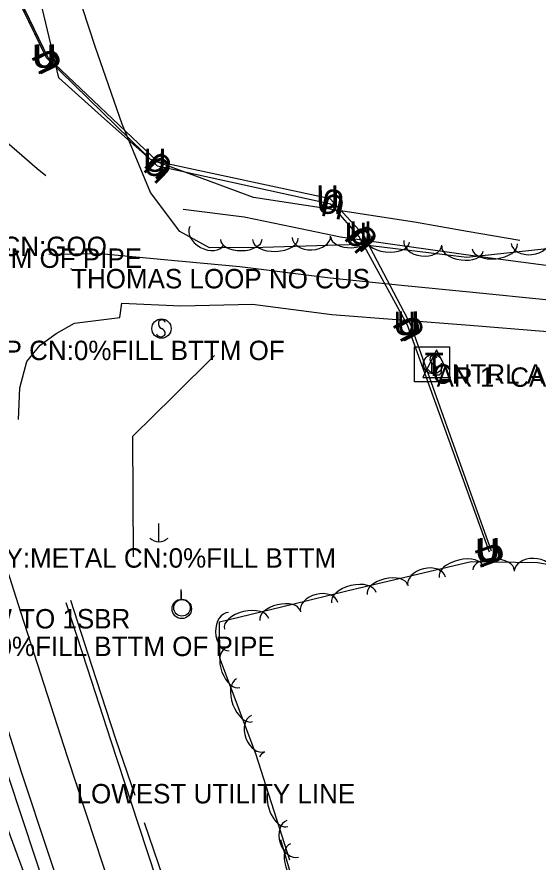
# Model space of a CAD drawing. Extents: x 954793 to 988390, y 1867850 to 1924428.
# Drawn here: x 960938.1 to 961072.2, y 1908095 to 1908312.7 of the extents above; entities that cross this region are included whole.
import ezdxf

# ---------------------------------------------------------------- set-up
doc = ezdxf.new("R2010")
doc.units = 0
for name, color, linetype in [('Default', 7, 'Continuous'), ('S_DITCHLINE', 7, 'Continuous'), ('S_EDGE_PAVEMENT', 7, 'Continuous'), ('S_ELECTRIC_UTILITIES_ANNOT', 7, 'Continuous'), ('S_GRAVEL_ROAD', 7, 'Continuous'), ('S_GRD_PT_SYM', 7, 'Continuous'), ('S_MSC_PT_SYM', 7, 'Continuous'), ('S_PAVEMENT_CROWN', 7, 'Continuous'), ('S_SHOULDER', 7, 'Continuous'), ('S_SIDE_DRAIN_ANNOT', 7, 'Continuous'), ('S_SIGN', 7, 'Continuous'), ('S_SURVEY_TEXT_ANNOT', 7, 'Continuous'), ('S_TELEPHONE_UTILITIES', 7, 'Continuous'), ('S_TELEPHONE_UTILITIES_ANNOT', 7, 'Continuous'), ('S_TREE', 7, 'Continuous'), ('S_UNDERGROUND_CABLE', 7, 'Continuous'), ('S_UTILITY_POLE', 7, 'Continuous'), ('S_UTILITY_POLE_ANNOT', 7, 'Continuous'), ('S_UTL_PT_SYM', 7, 'Continuous')]:
    doc.layers.add(name, color=color, linetype=linetype)

msp = doc.modelspace()

# ---------------------------------------------------------------- linework, layer by layer
at = {"layer": 'S_DITCHLINE'}
for points in [[(961067.43, 1908255.15), (961053.91, 1908257.49), (961040.38, 1908259.83), (961019.66, 1908263.03), (960998.93, 1908266.23), (960985.69, 1908271.11), (960972.44, 1908275.99), (960960.63, 1908286.49), (960948.82, 1908297), (960945.49, 1908311.07), (960942.16, 1908325.15), (960938.82, 1908339.23), (960935.49, 1908353.3), (960932.16, 1908367.38), (960928.83, 1908381.46), (960925.5, 1908395.53), (960922.16, 1908409.61)], [(960968.02, 1908173.61), (960967.96, 1908189.16), (960967.89, 1908204.71), (960978.41, 1908215.11), (960988.92, 1908225.51)], [(960986, 1907945.88), (960980.54, 1907963.35), (960975.09, 1907980.81), (960969.63, 1907998.28), (960964.17, 1908015.74), (960959.26, 1908031.69), (960954.35, 1908047.64), (960949.44, 1908063.59), (960944.53, 1908079.54), (960936.41, 1908101.72), (960928.3, 1908123.89), (960923.31, 1908137.81), (960918.33, 1908151.73)]]:
    msp.add_lwpolyline(points, dxfattribs=at)
at = {"layer": 'S_EDGE_PAVEMENT'}
for points in [[(960986.66, 1907978.95), (960986.56, 1907979.25), (960980.82, 1907995.83), (960974.18, 1908015.17), (960967.54, 1908034.51), (960960.52, 1908054.9), (960953.51, 1908075.3), (960946.38, 1908096.75), (960939.25, 1908118.2), (960933.58, 1908135.78), (960927.91, 1908153.35), (960920.41, 1908176.76), (960913.96, 1908196.88)], [(960988.31, 1908048), (960983.36, 1908062.66), (960976.4, 1908083.29), (960969.35, 1908104.71), (960962.29, 1908126.13), (960956.19, 1908144.98), (960950.73, 1908161.82)]]:
    msp.add_lwpolyline(points, dxfattribs=at)
at = {"layer": 'S_GRAVEL_ROAD'}
for points in [[(960945.48, 1908271.75), (960943.26, 1908273.63), (960927.51, 1908287.25), (960917.77, 1908294.48), (960913.93, 1908297.52), (960911.72, 1908299.69)], [(961094.41, 1908246.02), (961075.54, 1908248.53), (961056.67, 1908251.04), (961038.99, 1908253.52), (961021.31, 1908256.01), (961008.94, 1908258.58), (960996.57, 1908261.16), (960980.8, 1908263.09)], [(960938.49, 1908209), (960938.85, 1908217.22), (960940.65, 1908223.93), (960944.07, 1908228.18), (960948.18, 1908231.21), (960952.84, 1908233.86), (960964.53, 1908235.28), (960965.08, 1908238.97), (960980.27, 1908238.33), (960998.67, 1908238.69), (961019.09, 1908236.07), (961036.84, 1908234.69), (961054.59, 1908233.3), (961073.52, 1908231.8), (961092.45, 1908230.29)]]:
    msp.add_lwpolyline(points, dxfattribs=at)
at = {"layer": 'S_GRD_PT_SYM'}
msp.add_lwpolyline([(960953.41, 1908115.14), (960953.41, 1908115.19), (960953.41, 1908115.14), (960953.36, 1908115.14), (960953.41, 1908115.14), (960953.41, 1908115.09), (960953.41, 1908115.14), (960953.46, 1908115.14)], dxfattribs=at)
at = {"layer": 'S_MSC_PT_SYM'}
msp.add_lwpolyline([(960952, 1908247.8), (960952, 1908247.85), (960952, 1908247.8), (960951.95, 1908247.8), (960952, 1908247.8), (960952, 1908247.75), (960952, 1908247.8), (960952.05, 1908247.8)], close=True, dxfattribs=at)
msp.add_lwpolyline([(960952, 1908247.8), (960952, 1908247.85), (960952, 1908247.8), (960951.95, 1908247.8), (960952, 1908247.8), (960952, 1908247.75), (960952, 1908247.8), (960952.05, 1908247.8)], close=True, dxfattribs=at)
msp.add_lwpolyline([(960952, 1908247.8), (960952, 1908247.85), (960952, 1908247.8), (960951.95, 1908247.8), (960952, 1908247.8), (960952, 1908247.75), (960952, 1908247.8), (960952.05, 1908247.8)], dxfattribs=at)
at = {"layer": 'S_PAVEMENT_CROWN'}
for points in [[(960965.52, 1908078.27), (960958.29, 1908100.22), (960951.05, 1908122.17), (960945.06, 1908140.77), (960939.07, 1908159.37), (960932.01, 1908181.32), (960924.95, 1908203.26), (960918.24, 1908223.44), (960911.54, 1908243.63), (960906.02, 1908263.03), (960900.5, 1908282.44), (960894.26, 1908303.84), (960888.03, 1908325.24)], [(961093.06, 1908238.03), (961074.2, 1908239.86), (961055.34, 1908241.7), (961037.01, 1908243.54), (961018.68, 1908245.39), (960995.44, 1908248.32), (960975.91, 1908250.11), (960959.58, 1908251.7), (960946.3, 1908251.49)]]:
    msp.add_lwpolyline(points, dxfattribs=at)
at = {"layer": 'S_SHOULDER'}
for points in [[(960983.57, 1907978.58), (960977.87, 1907994.88), (960971.06, 1908013.8), (960964.24, 1908032.71), (960957.06, 1908053.64), (960949.88, 1908074.57), (960942.9, 1908095.81), (960935.92, 1908117.05), (960930.01, 1908134.42), (960924.09, 1908151.8), (960922.74, 1908153.17), (960919.33, 1908154.46), (960913.37, 1908175.02), (960914.24, 1908176.79), (960915.47, 1908178.2), (960910.95, 1908193.34)], [(960968.46, 1908112.15), (960963.51, 1908126.65), (960957.36, 1908145.67), (960951.96, 1908162.41)], [(960990.81, 1908048.13), (960985.38, 1908063.42), (960978, 1908084.23), (960970.85, 1908105.16)]]:
    msp.add_lwpolyline(points, dxfattribs=at)
at = {"layer": 'S_SIGN'}
for centre in [(960975.26, 1908232.45), (961045.14, 1908223.27)]:
    msp.add_circle(centre, 2.49, dxfattribs=at)
for centre, radius, start, end in [((960975.94, 1908233.77), 1.5, 167.1196, 241.9813), ((960975.33, 1908233.71), 0.95, 16.5258, 156.8957), ((960974.84, 1908231.1), 1.4, 358.6529, 73.7063), ((960975.1, 1908231.62), 1.28, 204.641, 335.359), ((961045.22, 1908224.54), 0.95, 16.5258, 156.8957), ((961045.83, 1908224.6), 1.5, 167.1196, 241.9813), ((961044.73, 1908221.93), 1.4, 358.6529, 73.7063), ((961044.99, 1908222.45), 1.28, 204.641, 335.359)]:
    msp.add_arc(centre, radius, start, end, dxfattribs=at)
at = {"layer": 'S_TELEPHONE_UTILITIES'}
msp.add_lwpolyline([(961040.39, 1908218.71), (961040.39, 1908227.71), (961049.39, 1908227.71), (961049.39, 1908218.71)], close=True, dxfattribs=at)
at = {"layer": 'S_TREE'}
for points in [[(961141.82, 1908251.21), (961128.84, 1908249.56), (961114.15, 1908259.51), (961108.25, 1908272.37), (961107.13, 1908283.03), (961103.78, 1908292.7), (961094.64, 1908302.68), (961088.33, 1908302.43), (961084.28, 1908296.03), (961085.26, 1908286.19), (961088, 1908272.43), (961085.59, 1908260.89), (961076.86, 1908253.21), (961053.79, 1908250.73), (961026.32, 1908254.12), (961001.31, 1908253.32), (960987.61, 1908253.25), (960980, 1908257.41), (960972.41, 1908267.51), (960965.11, 1908285.13), (960958.19, 1908305.08), (960946.97, 1908339.49)], [(961008.27, 1908095.55), (960999.56, 1908122.93), (960990.29, 1908147.59), (960990.15, 1908156.9), (961008.95, 1908161.44), (961022.97, 1908164.89), (961054.96, 1908172.45), (961072.07, 1908172.23), (961083.52, 1908170.11), (961089.11, 1908165.23), (961091.29, 1908163.17)], [(961096.05, 1907831.93), (961084.06, 1907851.36), (961078.6, 1907869.3), (961079.14, 1907886.02), (961074.28, 1907907.29), (961062.33, 1907941.13), (961053.62, 1907965.85), (961050.16, 1907976.42), (961044.61, 1907993.49), (961033.11, 1908033.95), (961031.66, 1908042.69), (961026.37, 1908057.98), (961016.3, 1908076.44), (961009.27, 1908089.57), (961005.94, 1908100.79)]]:
    msp.add_lwpolyline(points, dxfattribs=at)
for centre, major_axis, ratio, start_param, end_param in [((960986.9, 1908256.35), (4.35, -2.38), 0.685311, 3.141593, 6.283185), ((961004.59, 1908255.55), (5.87, 0.19), 0.55008, 3.141593, 6.283185), ((961013.84, 1908256.1), (4.95, 0.16), 0.685311, 3.141593, 6.283185), ((961024.15, 1908256.17), (5.34, 0.17), 0.540699, 3.141593, 6.283185), ((961033.29, 1908255.4), (5.82, -0.72), 0.55008, 3.141593, 6.283185), ((960995.78, 1908255.41), (5.35, 0.03), 0.540699, 3.141593, 6.283185), ((961042.51, 1908254.52), (4.92, -0.61), 0.685311, 3.141593, 6.283185), ((961052.71, 1908253), (5.31, -0.65), 0.540699, 3.141593, 6.283185), ((961061.03, 1908253.64), (5.83, 0.63), 0.55008, 3.141593, 6.283185), ((961070.21, 1908254.89), (4.93, 0.53), 0.685311, 3.141593, 6.283185), ((961052.43, 1908169.68), (-5.71, -1.35), 0.55008, 3.141593, 6.283185), ((961060.7, 1908170.26), (-5.35, 0.07), 0.540699, 3.141593, 6.283185), ((961071, 1908169.86), (-4.95, 0.07), 0.685311, 3.141593, 6.283185), ((961043.48, 1908167.29), (-4.82, -1.14), 0.685311, 3.141593, 6.283185), ((961033.39, 1908165.17), (-5.2, -1.23), 0.540699, 3.141593, 6.283185), ((961024.76, 1908163.13), (-5.71, -1.35), 0.55008, 3.141593, 6.283185), ((961015.85, 1908160.68), (-4.81, -1.18), 0.685311, 3.141593, 6.283185), ((960997.15, 1908156.41), (-5.7, -1.38), 0.55008, 3.141593, 6.283185), ((961005.77, 1908158.49), (-5.2, -1.25), 0.540699, 3.141593, 6.283185), ((960992.57, 1908154.37), (0.08, -4.95), 0.685311, 3.141593, 6.283185), ((960993.53, 1908145), (1.88, -5), 0.540699, 3.141593, 6.283185), ((960996.65, 1908136.7), (2.06, -5.49), 0.55008, 3.141593, 6.283185), ((961000.15, 1908128.13), (1.74, -4.64), 0.685311, 3.141593, 6.283185), ((961003.29, 1908118.19), (1.62, -5.09), 0.540699, 3.141593, 3.674256), ((961005.98, 1908109.74), (1.78, -5.59), 0.55008, 3.970039, 6.283185), ((961009.04, 1908101), (1.5, -4.72), 0.685311, 3.141593, 6.283185), ((961009.99, 1908094.61), (1.52, -5.13), 0.540699, 3.141593, 6.283185)]:
    msp.add_ellipse(centre, major_axis=major_axis, ratio=ratio, start_param=start_param, end_param=end_param, dxfattribs=at)
at = {"layer": 'S_UNDERGROUND_CABLE'}
for p, q in [((960945.64, 1908302.15), (960913.02, 1908369.52)), ((960946.09, 1908302.18), (960913.45, 1908369.8)), ((960974.21, 1908274.3), (960945.64, 1908302.15)), ((960974.34, 1908275.37), (960946.09, 1908302.18)), ((961018.7, 1908265.88), (960974.34, 1908275.37)), ((961018.84, 1908264.53), (960974.21, 1908274.3)), ((961027.23, 1908256.63), (961018.7, 1908265.88)), ((961026.02, 1908256.25), (961018.84, 1908264.53)), ((961038.58, 1908233.32), (961026.02, 1908256.25)), ((961039.44, 1908233.41), (961027.23, 1908256.63)), ((961059.65, 1908174.89), (961038.58, 1908233.32)), ((961060.21, 1908175.08), (961039.44, 1908233.41)), ((961046.05, 1908226.98), (961042.53, 1908219.88)), ((961046.05, 1908226.98), (961049.54, 1908219.88)), ((961044.85, 1908221.12), (961044.85, 1908223.57)), ((961047.22, 1908223.57), (961047.22, 1908221.12)), ((961045.47, 1908220.47), (961044.85, 1908221.12)), ((961047.22, 1908221.12), (961046.67, 1908220.47)), ((961042.53, 1908219.88), (961049.54, 1908219.88)), ((961046.67, 1908220.47), (961045.47, 1908220.47))]:
    msp.add_line(p, q, dxfattribs=at)
for points in [[(961060.21, 1908175.08), (961039.44, 1908233.41), (961027.23, 1908256.63), (961018.7, 1908265.88), (960974.34, 1908275.37), (960946.09, 1908302.18), (960913.45, 1908369.8), (960889.73, 1908455.91), (960869.02, 1908541.86), (960844.78, 1908633.08), (960824.78, 1908725.66), (960810.01, 1908797.62), (960789.06, 1908883.36), (960767.15, 1908964.86), (960745.85, 1909034.68), (960739.57, 1909059.72), (960738.76, 1909085.67), (960736.17, 1909104.53), (960737.6, 1909112.95)], [(961060.21, 1908175.08), (961039.44, 1908233.41), (961027.23, 1908256.63), (961018.7, 1908265.88), (960974.34, 1908275.37), (960946.09, 1908302.18), (960913.45, 1908369.8), (960889.73, 1908455.91), (960869.02, 1908541.86), (960844.78, 1908633.08), (960824.78, 1908725.66), (960810.01, 1908797.62), (960789.06, 1908883.36), (960767.15, 1908964.86), (960745.85, 1909034.68), (960739.57, 1909059.72), (960738.76, 1909085.67), (960736.17, 1909104.53), (960737.6, 1909112.95)], [(961059.65, 1908174.89), (961038.58, 1908233.32), (961026.02, 1908256.25), (961018.84, 1908264.53), (960974.21, 1908274.3), (960945.64, 1908302.15), (960913.02, 1908369.52)], [(961059.65, 1908174.89), (961038.58, 1908233.32), (961026.02, 1908256.25), (961018.84, 1908264.53), (960974.21, 1908274.3), (960945.64, 1908302.15), (960913.02, 1908369.52)]]:
    msp.add_lwpolyline(points, dxfattribs=at)
at = {"layer": 'S_UTILITY_POLE'}
for p, q in [((960974.53, 1908182.26), (960974.53, 1908177.54)), ((960980.33, 1908162.76), (960980.33, 1908165.24)), ((960980.41, 1908162.65), (960980.41, 1908164.76))]:
    msp.add_line(p, q, dxfattribs=at)
for centre, radius in [((960980.47, 1908160.24), 2.5), ((960980.53, 1908160.51), 2.13)]:
    msp.add_circle(centre, radius, dxfattribs=at)
msp.add_arc((960974.59, 1908180.96), 3.41, 226.3972, 313.6028, dxfattribs=at)
at = {"layer": 'S_UTL_PT_SYM'}
msp.add_lwpolyline([(960953.41, 1908115.14), (960953.41, 1908115.19), (960953.41, 1908115.14), (960953.36, 1908115.14), (960953.41, 1908115.14), (960953.41, 1908115.09), (960953.41, 1908115.14), (960953.46, 1908115.14)], close=True, dxfattribs=at)
msp.add_lwpolyline([(960953.41, 1908115.14), (960953.41, 1908115.19), (960953.41, 1908115.14), (960953.36, 1908115.14), (960953.41, 1908115.14), (960953.41, 1908115.09), (960953.41, 1908115.14), (960953.46, 1908115.14)], close=True, dxfattribs=at)
msp.add_lwpolyline([(960953.41, 1908115.14), (960953.41, 1908115.19), (960953.41, 1908115.14), (960953.36, 1908115.14), (960953.41, 1908115.14), (960953.41, 1908115.09), (960953.41, 1908115.14), (960953.46, 1908115.14)], dxfattribs=at)

# ---------------------------------------------------------------- texts
at = {"layer": 'Default'}
for rotation, p in [(115.8314, (960949.51, 1908299.99)), (115.7696, (960949.96, 1908300.01)), (360, (960942.01, 1908299.61)), (360, (960942.46, 1908299.63)), (136.4964, (960978.72, 1908274.72)), (360, (960970.58, 1908271.76)), (360, (960970.71, 1908272.82)), (135.7292, (960978.58, 1908273.59)), (360, (961015.07, 1908263.33)), (360, (961015.21, 1908261.99)), (167.919, (961022.78, 1908267.6)), (167.6557, (961022.93, 1908266.24)), (360, (961023.6, 1908254.08)), (130.909, (961030.32, 1908255.17)), (360, (961022.39, 1908253.7)), (132.7067, (961031.57, 1908255.69)), (360, (961034.95, 1908230.77)), (360, (961035.81, 1908230.86)), (118.713, (961042.56, 1908231.36)), (117.7307, (961043.38, 1908231.38)), (360, (961056.02, 1908172.35)), (360, (961056.58, 1908172.53)), (109.8303, (961063.28, 1908172.34)), (109.5991, (961063.82, 1908172.51))]:
    msp.add_text('U', height=6, rotation=rotation, dxfattribs=at).set_placement(p)
at = {"layer": 'S_ELECTRIC_UTILITIES_ANNOT'}
msp.add_text('LOWEST UTILITY LINE', height=5, dxfattribs=at).set_placement((960953.41, 1908110.14))
at = {"layer": 'S_SIDE_DRAIN_ANNOT'}
for s, p in [('CN:0%FILL BTTM OF PIPE', (960887.41, 1908248.07)), ('DI:18" TY:RCP CN:0%FILL BTTM OF', (960894.62, 1908224.32)), ('DI:20" TY:METAL CN:0%FILL BTTM ', (960910.82, 1908170.86)), ('CN:20%FILL BTTM OF PIPE', (960917.83, 1908148.09))]:
    msp.add_text(s, height=5, dxfattribs=at).set_placement(p)
at = {"layer": 'S_SURVEY_TEXT_ANNOT'}
for s, p in [('5.0 FE 1BARB WD/MET POST CN:GOO', (960839.74, 1908251.12)), ('THOMAS LOOP NO CUS', (960952, 1908242.8)), ('CONC DW TO 1SBR', (960904.09, 1908155.2))]:
    msp.add_text(s, height=5, dxfattribs=at).set_placement(p)
at = {"layer": 'S_TELEPHONE_UTILITIES'}
msp.add_text('T', height=6, rotation=360, dxfattribs=at).set_placement((961042.96, 1908220.21))
at = {"layer": 'S_TELEPHONE_UTILITIES_ANNOT'}
msp.add_text('CNTRL AR TELE COOP', height=5, dxfattribs=at).set_placement((961045.12, 1908218.23))
at = {"layer": 'S_UTILITY_POLE_ANNOT'}
msp.add_text('AR 1- CALL TELE', height=5, dxfattribs=at).set_placement((961046.05, 1908217.44))

doc.saveas('drawing.dxf')
